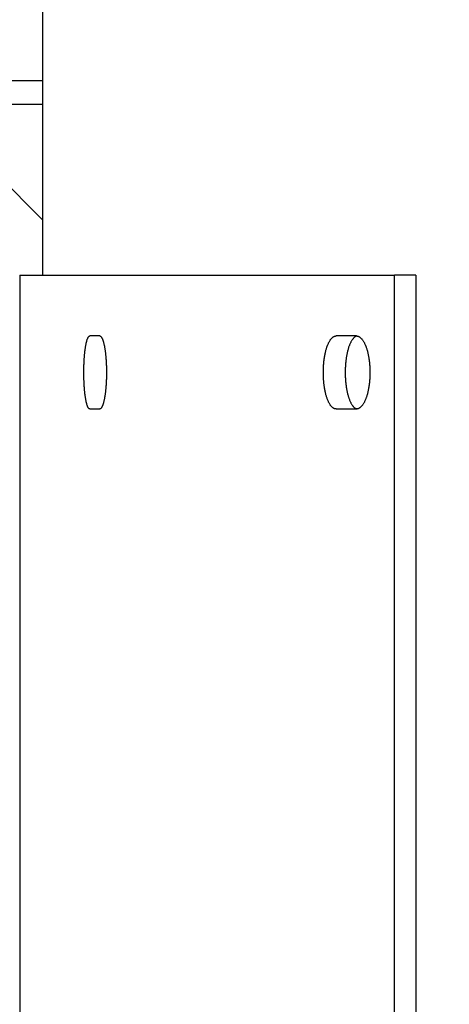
# Model space of a CAD drawing. Header units: inches. Extents: x 24 to 1128, y -69 to 748.
# Tile 313 of 656: x 356.54 to 359.84, y 626.18 to 633.76. Entities that reach past the tile are written whole.
import ezdxf

# ---------------------------------------------------------------- set-up
doc = ezdxf.new("R2010")
doc.units = ezdxf.units.IN
doc.header["$LTSCALE"] = 32
doc.header["$MEASUREMENT"] = 0
doc.layers.add('Dimension (ANSI)', color=7, linetype='Continuous', lineweight=25)
doc.layers.add('Visible (ANSI)', color=7, linetype='Continuous', lineweight=30)
doc.styles.add('Note Text (ANSI)', font='tahoma.ttf')
doc.dimstyles.new('SB Fraction-16 (ANSI)', dxfattribs={"dimscale": 32, "dimtxt": 0.125, "dimasz": 0.098425, "dimexe": 0.125, "dimexo": 0.0625, "dimgap": 0.031496, "dimtad": 0, "dimtih": 1, "dimtoh": 1, "dimdec": 4, "dimrnd": 1e-08, "dimzin": 0, "dimdsep": 46, "dimlunit": 5, "dimtxsty": 'Note Text (ANSI)', "dimcen": 0.09, "dimdle": 0.393701, "dimclrd": 256, "dimclre": 256, "dimclrt": 256, "dimadec": 0, "dimazin": 3, "dimtfac": 0.96, "dimtofl": 0, "dimtmove": 0, "dimatfit": 3, "dimfxl": 1, "dimfrac": 2, "dimtolj": 1, "dimtzin": 12, "dimlwd": -1, "dimlwe": -1, "dimarcsym": 0})

# ---------------------------------------------------------------- blocks, each defined once
blk = doc.blocks.new('*D18')
at = {"layer": 'Defpoints', "color": 0, "transparency": 16777216}
for p in [(468.7806, 692.6685), (316.9743, 544.6685), (468.7806, 544.6685)]:
    blk.add_point(p, dxfattribs=at)
at = {"layer": 'Dimension (ANSI)', "transparency": 16777216}
for p, q in [((466.7806, 692.6685), (312.9743, 692.6685)), ((316.9743, 689.5189), (316.9743, 626.7677)), ((316.9743, 547.8181), (316.9743, 620.5693)), ((466.7806, 544.6685), (312.9743, 544.6685))]:
    blk.add_line(p, q, dxfattribs=at)
for points in [[(316.4494, 689.5189), (317.4993, 689.5189), (316.9743, 692.6685)], [(316.4494, 547.8181), (317.4993, 547.8181), (316.9743, 544.6685)]]:
    blk.add_solid(points, dxfattribs=at)
at = {"layer": 'Dimension (ANSI)', "transparency": 16777216, "insert": (312.8723, 625.7599), "char_height": 4, "attachment_point": 1, "style": 'Note Text (ANSI)'}
blk.add_mtext('\\A1;148', dxfattribs=at)

msp = doc.modelspace()

# ---------------------------------------------------------------- linework, layer by layer
at = {"layer": 'Visible (ANSI)'}
for p, q in [((356.71443, 631.79353), (356.71443, 634.41853)), ((356.71443, 633.29103), (350.65563, 633.29103)), ((356.71443, 633.10853), (350.65563, 633.10853)), ((356.30468, 632.62601), (356.71443, 632.21626)), ((356.53541, 631.79353), (359.4207, 631.79353)), ((356.53541, 631.79353), (356.53541, 626.04353)), ((359.4207, 615.79353), (359.4207, 631.79353)), ((359.58612, 631.79353), (359.4207, 631.79353)), ((359.58612, 631.79353), (359.58612, 615.79353)), ((357.15184, 631.32478), (357.07567, 631.32478)), ((359.12888, 631.32478), (358.97203, 631.32478)), ((357.07567, 630.76228), (357.15184, 630.76228)), ((358.97203, 630.76228), (359.12888, 630.76228))]:
    msp.add_line(p, q, dxfattribs=at)
for points, knots in [([(357.07567, 630.76228), (357.07484, 630.76228), (357.07402, 630.76241), (357.0732, 630.76267), (357.07237, 630.76292), (357.07155, 630.76331), (357.07073, 630.76382), (357.06991, 630.76433), (357.0691, 630.76497), (357.06829, 630.76574), (357.06748, 630.76651), (357.06667, 630.76741), (357.06587, 630.76843), (357.06507, 630.76945), (357.06427, 630.77059), (357.06348, 630.77186), (357.06269, 630.77313), (357.06191, 630.77453), (357.06113, 630.77605), (357.06036, 630.77756), (357.05959, 630.7792), (357.05883, 630.78096), (357.05849, 630.78175), (357.05815, 630.78256), (357.05781, 630.7834), (357.0574, 630.78443), (357.05699, 630.78549), (357.05658, 630.7866), (357.05584, 630.78859), (357.0551, 630.79071), (357.05438, 630.79293), (357.05366, 630.79516), (357.05295, 630.79751), (357.05225, 630.79996), (357.05155, 630.80242), (357.05086, 630.80498), (357.05018, 630.80765), (357.0495, 630.81033), (357.04884, 630.81311), (357.04819, 630.81599), (357.04754, 630.81888), (357.0469, 630.82187), (357.04627, 630.82496), (357.04565, 630.82804), (357.04504, 630.83123), (357.04444, 630.83452), (357.04384, 630.8378), (357.04326, 630.84118), (357.0427, 630.84466), (357.04267, 630.84482), (357.04264, 630.84498), (357.04262, 630.84514), (357.04208, 630.84846), (357.04155, 630.85186), (357.04104, 630.85534), (357.04051, 630.85899), (357.03999, 630.86272), (357.03949, 630.86653), (357.03898, 630.87035), (357.0385, 630.87424), (357.03803, 630.87822), (357.03756, 630.88219), (357.03711, 630.88623), (357.03667, 630.89035), (357.03624, 630.89447), (357.03582, 630.89865), (357.03543, 630.9029), (357.03503, 630.90715), (357.03465, 630.91147), (357.03429, 630.91585), (357.03393, 630.92021), (357.03359, 630.92465), (357.03326, 630.92914), (357.03307, 630.9318), (357.03289, 630.93448), (357.03271, 630.93718), (357.03259, 630.93902), (357.03247, 630.94088), (357.03235, 630.94274), (357.03207, 630.94733), (357.0318, 630.95196), (357.03156, 630.95662), (357.03131, 630.96129), (357.03109, 630.966), (357.03088, 630.97074), (357.03068, 630.97548), (357.03049, 630.98025), (357.03033, 630.98505), (357.03016, 630.98985), (357.03002, 630.99468), (357.0299, 630.99953), (357.02977, 631.00438), (357.02967, 631.00925), (357.02959, 631.01413), (357.0295, 631.01901), (357.02944, 631.0239), (357.0294, 631.02881), (357.02936, 631.03371), (357.02934, 631.03862), (357.02934, 631.04353), (357.02934, 631.0442), (357.02934, 631.04487), (357.02934, 631.04554), (357.02934, 631.04978), (357.02936, 631.05402), (357.0294, 631.05825), (357.02944, 631.06315), (357.0295, 631.06805), (357.02959, 631.07293), (357.02967, 631.07781), (357.02977, 631.08268), (357.0299, 631.08753), (357.03002, 631.09238), (357.03016, 631.0972), (357.03033, 631.102), (357.03049, 631.10681), (357.03068, 631.11158), (357.03088, 631.11632), (357.03109, 631.12106), (357.03131, 631.12577), (357.03156, 631.13044), (357.0318, 631.1351), (357.03207, 631.13973), (357.03235, 631.14432), (357.03247, 631.14624), (357.03259, 631.14814), (357.03272, 631.15004), (357.03289, 631.15269), (357.03307, 631.15532), (357.03326, 631.15792), (357.03359, 631.16241), (357.03393, 631.16684), (357.03429, 631.17121), (357.03465, 631.17559), (357.03503, 631.17991), (357.03543, 631.18415), (357.03582, 631.18841), (357.03624, 631.19259), (357.03667, 631.19671), (357.03711, 631.20083), (357.03756, 631.20487), (357.03803, 631.20884), (357.0385, 631.21281), (357.03898, 631.21671), (357.03949, 631.22053), (357.03999, 631.22434), (357.04051, 631.22807), (357.04104, 631.23172), (357.04134, 631.23372), (357.04163, 631.23569), (357.04194, 631.23764), (357.04219, 631.23925), (357.04244, 631.24083), (357.0427, 631.2424), (357.04326, 631.24588), (357.04384, 631.24926), (357.04444, 631.25254), (357.04504, 631.25583), (357.04565, 631.25901), (357.04627, 631.2621), (357.0469, 631.26519), (357.04754, 631.26818), (357.04819, 631.27107), (357.04884, 631.27395), (357.0495, 631.27673), (357.05018, 631.27941), (357.05086, 631.28208), (357.05155, 631.28464), (357.05225, 631.2871), (357.05295, 631.28955), (357.05366, 631.2919), (357.05438, 631.29413), (357.05495, 631.29587), (357.05552, 631.29754), (357.05609, 631.29914), (357.05625, 631.29959), (357.05642, 631.30003), (357.05658, 631.30046), (357.05732, 631.30246), (357.05807, 631.30434), (357.05883, 631.3061), (357.05959, 631.30786), (357.06036, 631.3095), (357.06113, 631.31101), (357.06191, 631.31253), (357.06269, 631.31393), (357.06348, 631.3152), (357.0642, 631.31634), (357.06491, 631.31739), (357.06564, 631.31833), (357.06571, 631.31843), (357.06579, 631.31854), (357.06587, 631.31863), (357.06667, 631.31966), (357.06748, 631.32055), (357.06829, 631.32132), (357.0691, 631.32209), (357.06991, 631.32273), (357.07073, 631.32324), (357.07155, 631.32375), (357.07237, 631.32414), (357.0732, 631.32439), (357.07402, 631.32465), (357.07485, 631.32478), (357.07567, 631.32478)], [0, 0, 0, 0, 0.0375338, 0.0375338, 0.0375338, 0.0751179, 0.0751179, 0.0751179, 0.1127326, 0.1127326, 0.1127326, 0.1503562, 0.1503562, 0.1503562, 0.1879645, 0.1879645, 0.1879645, 0.2255309, 0.2255309, 0.2255309, 0.2630259, 0.2630259, 0.2630259, 0.2798106, 0.2798106, 0.2798106, 0.3004493, 0.3004493, 0.3004493, 0.3379287, 0.3379287, 0.3379287, 0.3754615, 0.3754615, 0.3754615, 0.4130229, 0.4130229, 0.4130229, 0.450587, 0.450587, 0.450587, 0.4881274, 0.4881274, 0.4881274, 0.5256175, 0.5256175, 0.5256175, 0.5630318, 0.5630318, 0.5630318, 0.564774, 0.564774, 0.564774, 0.6004411, 0.6004411, 0.6004411, 0.6379268, 0.6379268, 0.6379268, 0.6754533, 0.6754533, 0.6754533, 0.7129876, 0.7129876, 0.7129876, 0.7505009, 0.7505009, 0.7505009, 0.7879694, 0.7879694, 0.7879694, 0.8253763, 0.8253763, 0.8253763, 0.8475498, 0.8475498, 0.8475498, 0.8627288, 0.8627288, 0.8627288, 0.9001555, 0.9001555, 0.9001555, 0.9376465, 0.9376465, 0.9376465, 0.975161, 0.975161, 0.975161, 1.0126663, 1.0126663, 1.0126663, 1.0501387, 1.0501387, 1.0501387, 1.0875623, 1.0875623, 1.0875623, 1.1249275, 1.1249275, 1.1249275, 1.1300195, 1.1300195, 1.1300195, 1.1622761, 1.1622761, 1.1622761, 1.1996813, 1.1996813, 1.1996813, 1.2371359, 1.2371359, 1.2371359, 1.274625, 1.274625, 1.274625, 1.3121256, 1.3121256, 1.3121256, 1.349606, 1.349606, 1.349606, 1.3870263, 1.3870263, 1.3870263, 1.4026421, 1.4026421, 1.4026421, 1.4243744, 1.4243744, 1.4243744, 1.4617728, 1.4617728, 1.4617728, 1.4992285, 1.4992285, 1.4992285, 1.5367238, 1.5367238, 1.5367238, 1.5742344, 1.5742344, 1.5742344, 1.6117307, 1.6117307, 1.6117307, 1.6491793, 1.6491793, 1.6491793, 1.6696603, 1.6696603, 1.6696603, 1.6865644, 1.6865644, 1.6865644, 1.7240046, 1.7240046, 1.7240046, 1.7615052, 1.7615052, 1.7615052, 1.7990407, 1.7990407, 1.7990407, 1.8365849, 1.8365849, 1.8365849, 1.8741116, 1.8741116, 1.8741116, 1.9115949, 1.9115949, 1.9115949, 1.9408536, 1.9408536, 1.9408536, 1.9490138, 1.9490138, 1.9490138, 1.9864405, 1.9864405, 1.9864405, 2.023891, 2.023891, 2.023891, 2.0613394, 2.0613394, 2.0613394, 2.0951394, 2.0951394, 2.0951394, 2.0987624, 2.0987624, 2.0987624, 2.1362026, 2.1362026, 2.1362026, 2.1736806, 2.1736806, 2.1736806, 2.211174, 2.211174, 2.211174, 2.2486619, 2.2486619, 2.2486619, 2.2486619]), ([(357.15184, 631.32478), (357.15273, 631.32478), (357.15361, 631.32465), (357.15449, 631.32439), (357.15538, 631.32414), (357.15626, 631.32375), (357.15714, 631.32324), (357.15802, 631.32273), (357.1589, 631.32208), (357.15978, 631.32132), (357.16066, 631.32055), (357.16153, 631.31965), (357.1624, 631.31863), (357.16327, 631.31761), (357.16414, 631.31647), (357.165, 631.3152), (357.16586, 631.31393), (357.16672, 631.31253), (357.16757, 631.31101), (357.16842, 631.3095), (357.16926, 631.30786), (357.1701, 631.3061), (357.17047, 631.30531), (357.17085, 631.3045), (357.17122, 631.30366), (357.17168, 631.30263), (357.17213, 631.30156), (357.17258, 631.30046), (357.1734, 631.29847), (357.17421, 631.29635), (357.17501, 631.29413), (357.17581, 631.2919), (357.17661, 631.28955), (357.17739, 631.2871), (357.17817, 631.28464), (357.17893, 631.28208), (357.17969, 631.27941), (357.18045, 631.27673), (357.18119, 631.27395), (357.18192, 631.27107), (357.18265, 631.26818), (357.18337, 631.26519), (357.18407, 631.2621), (357.18478, 631.25902), (357.18547, 631.25583), (357.18614, 631.25254), (357.18681, 631.24926), (357.18747, 631.24588), (357.18812, 631.2424), (357.18815, 631.24224), (357.18817, 631.24208), (357.1882, 631.24192), (357.18882, 631.2386), (357.18941, 631.2352), (357.18999, 631.23172), (357.1906, 631.22807), (357.19119, 631.22434), (357.19176, 631.22053), (357.19234, 631.21671), (357.19289, 631.21281), (357.19343, 631.20884), (357.19396, 631.20487), (357.19448, 631.20083), (357.19498, 631.19671), (357.19547, 631.19259), (357.19595, 631.18841), (357.19641, 631.18415), (357.19686, 631.17991), (357.1973, 631.17559), (357.19772, 631.17121), (357.19813, 631.16684), (357.19853, 631.16241), (357.1989, 631.15792), (357.19912, 631.15526), (357.19933, 631.15258), (357.19954, 631.14988), (357.19968, 631.14804), (357.19982, 631.14618), (357.19995, 631.14432), (357.20028, 631.13973), (357.20058, 631.1351), (357.20087, 631.13044), (357.20115, 631.12577), (357.20141, 631.12106), (357.20165, 631.11632), (357.20189, 631.11158), (357.2021, 631.10681), (357.20229, 631.102), (357.20248, 631.0972), (357.20265, 631.09238), (357.20279, 631.08753), (357.20294, 631.08268), (357.20306, 631.07781), (357.20315, 631.07293), (357.20325, 631.06805), (357.20332, 631.06315), (357.20337, 631.05825), (357.20342, 631.05335), (357.20344, 631.04844), (357.20344, 631.04353), (357.20344, 631.04286), (357.20344, 631.04219), (357.20344, 631.04152), (357.20343, 631.03728), (357.20341, 631.03304), (357.20337, 631.02881), (357.20332, 631.0239), (357.20325, 631.01901), (357.20315, 631.01413), (357.20306, 631.00925), (357.20294, 631.00438), (357.20279, 630.99953), (357.20265, 630.99468), (357.20248, 630.98985), (357.20229, 630.98505), (357.2021, 630.98025), (357.20189, 630.97548), (357.20165, 630.97074), (357.20141, 630.966), (357.20115, 630.96129), (357.20087, 630.95662), (357.20058, 630.95195), (357.20028, 630.94733), (357.19995, 630.94274), (357.19981, 630.94082), (357.19967, 630.93892), (357.19953, 630.93702), (357.19932, 630.93437), (357.19911, 630.93174), (357.1989, 630.92914), (357.19853, 630.92465), (357.19813, 630.92022), (357.19772, 630.91585), (357.1973, 630.91147), (357.19686, 630.90715), (357.19641, 630.9029), (357.19595, 630.89865), (357.19547, 630.89447), (357.19498, 630.89035), (357.19448, 630.88623), (357.19396, 630.88219), (357.19343, 630.87822), (357.19289, 630.87425), (357.19234, 630.87035), (357.19176, 630.86653), (357.19119, 630.86272), (357.1906, 630.85899), (357.18999, 630.85534), (357.18966, 630.85334), (357.18932, 630.85137), (357.18898, 630.84942), (357.18869, 630.84781), (357.18841, 630.84622), (357.18812, 630.84466), (357.18747, 630.84118), (357.18681, 630.8378), (357.18614, 630.83452), (357.18547, 630.83123), (357.18478, 630.82804), (357.18407, 630.82496), (357.18337, 630.82187), (357.18265, 630.81888), (357.18192, 630.81599), (357.18119, 630.81311), (357.18045, 630.81033), (357.17969, 630.80765), (357.17893, 630.80498), (357.17817, 630.80242), (357.17739, 630.79996), (357.17661, 630.79751), (357.17581, 630.79516), (357.17501, 630.79293), (357.17439, 630.79119), (357.17376, 630.78952), (357.17312, 630.78792), (357.17294, 630.78747), (357.17276, 630.78703), (357.17258, 630.7866), (357.17176, 630.7846), (357.17093, 630.78272), (357.1701, 630.78096), (357.16926, 630.7792), (357.16842, 630.77756), (357.16757, 630.77605), (357.16672, 630.77453), (357.16586, 630.77313), (357.165, 630.77186), (357.16422, 630.77072), (357.16344, 630.76967), (357.16265, 630.76873), (357.16257, 630.76862), (357.16249, 630.76852), (357.1624, 630.76843), (357.16153, 630.7674), (357.16066, 630.76651), (357.15978, 630.76574), (357.1589, 630.76497), (357.15802, 630.76433), (357.15714, 630.76382), (357.15626, 630.76331), (357.15538, 630.76292), (357.15449, 630.76267), (357.15361, 630.76241), (357.15273, 630.76228), (357.15184, 630.76228)], [0, 0, 0, 0, 0.0375338, 0.0375338, 0.0375338, 0.0751179, 0.0751179, 0.0751179, 0.1127326, 0.1127326, 0.1127326, 0.1503562, 0.1503562, 0.1503562, 0.1879645, 0.1879645, 0.1879645, 0.2255309, 0.2255309, 0.2255309, 0.2630259, 0.2630259, 0.2630259, 0.2798106, 0.2798106, 0.2798106, 0.3004493, 0.3004493, 0.3004493, 0.3379287, 0.3379287, 0.3379287, 0.3754615, 0.3754615, 0.3754615, 0.4130229, 0.4130229, 0.4130229, 0.450587, 0.450587, 0.450587, 0.4881274, 0.4881274, 0.4881274, 0.5256175, 0.5256175, 0.5256175, 0.5630318, 0.5630318, 0.5630318, 0.564774, 0.564774, 0.564774, 0.6004411, 0.6004411, 0.6004411, 0.6379268, 0.6379268, 0.6379268, 0.6754533, 0.6754533, 0.6754533, 0.7129876, 0.7129876, 0.7129876, 0.7505009, 0.7505009, 0.7505009, 0.7879694, 0.7879694, 0.7879694, 0.8253763, 0.8253763, 0.8253763, 0.8475498, 0.8475498, 0.8475498, 0.8627288, 0.8627288, 0.8627288, 0.9001555, 0.9001555, 0.9001555, 0.9376465, 0.9376465, 0.9376465, 0.975161, 0.975161, 0.975161, 1.0126663, 1.0126663, 1.0126663, 1.0501387, 1.0501387, 1.0501387, 1.0875623, 1.0875623, 1.0875623, 1.1249275, 1.1249275, 1.1249275, 1.1300195, 1.1300195, 1.1300195, 1.1622761, 1.1622761, 1.1622761, 1.1996813, 1.1996813, 1.1996813, 1.2371359, 1.2371359, 1.2371359, 1.274625, 1.274625, 1.274625, 1.3121256, 1.3121256, 1.3121256, 1.349606, 1.349606, 1.349606, 1.3870263, 1.3870263, 1.3870263, 1.4026421, 1.4026421, 1.4026421, 1.4243744, 1.4243744, 1.4243744, 1.4617728, 1.4617728, 1.4617728, 1.4992285, 1.4992285, 1.4992285, 1.5367238, 1.5367238, 1.5367238, 1.5742344, 1.5742344, 1.5742344, 1.6117307, 1.6117307, 1.6117307, 1.6491793, 1.6491793, 1.6491793, 1.6696603, 1.6696603, 1.6696603, 1.6865644, 1.6865644, 1.6865644, 1.7240046, 1.7240046, 1.7240046, 1.7615052, 1.7615052, 1.7615052, 1.7990407, 1.7990407, 1.7990407, 1.8365849, 1.8365849, 1.8365849, 1.8741116, 1.8741116, 1.8741116, 1.9115949, 1.9115949, 1.9115949, 1.9408536, 1.9408536, 1.9408536, 1.9490138, 1.9490138, 1.9490138, 1.9864405, 1.9864405, 1.9864405, 2.023891, 2.023891, 2.023891, 2.0613394, 2.0613394, 2.0613394, 2.0951394, 2.0951394, 2.0951394, 2.0987624, 2.0987624, 2.0987624, 2.1362026, 2.1362026, 2.1362026, 2.1736806, 2.1736806, 2.1736806, 2.211174, 2.211174, 2.211174, 2.2486619, 2.2486619, 2.2486619, 2.2486619]), ([(358.97203, 630.76228), (358.97029, 630.76228), (358.96856, 630.76241), (358.96683, 630.76267), (358.9651, 630.76292), (358.96337, 630.76331), (358.96165, 630.76382), (358.95993, 630.76433), (358.95822, 630.76497), (358.95651, 630.76574), (358.95481, 630.76651), (358.95311, 630.76741), (358.95142, 630.76843), (358.94973, 630.76945), (358.94805, 630.77059), (358.94639, 630.77186), (358.94472, 630.77313), (358.94307, 630.77453), (358.94143, 630.77605), (358.93979, 630.77756), (358.93817, 630.7792), (358.93656, 630.78096), (358.93584, 630.78175), (358.93512, 630.78256), (358.93441, 630.7834), (358.93353, 630.78443), (358.93266, 630.78549), (358.93179, 630.7866), (358.93022, 630.78859), (358.92867, 630.79071), (358.92714, 630.79293), (358.92561, 630.79516), (358.9241, 630.79751), (358.92261, 630.79996), (358.92112, 630.80242), (358.91966, 630.80498), (358.91822, 630.80765), (358.91679, 630.81033), (358.91537, 630.81311), (358.91399, 630.81599), (358.9126, 630.81888), (358.91124, 630.82187), (358.90991, 630.82496), (358.90858, 630.82804), (358.90728, 630.83123), (358.90601, 630.83452), (358.90474, 630.8378), (358.9035, 630.84118), (358.90229, 630.84466), (358.90223, 630.84482), (358.90217, 630.84498), (358.90212, 630.84514), (358.90097, 630.84846), (358.89985, 630.85186), (358.89876, 630.85534), (358.89762, 630.85899), (358.89651, 630.86272), (358.89543, 630.86653), (358.89436, 630.87035), (358.89332, 630.87424), (358.89232, 630.87822), (358.89131, 630.88219), (358.89035, 630.88623), (358.88942, 630.89035), (358.88849, 630.89447), (358.8876, 630.89865), (358.88675, 630.9029), (358.8859, 630.90715), (358.88508, 630.91147), (358.88431, 630.91585), (358.88354, 630.92021), (358.8828, 630.92465), (358.88211, 630.92914), (358.8817, 630.9318), (358.8813, 630.93448), (358.88092, 630.93718), (358.88066, 630.93902), (358.88041, 630.94088), (358.88016, 630.94274), (358.87955, 630.94733), (358.87898, 630.95196), (358.87846, 630.95662), (358.87793, 630.96129), (358.87745, 630.966), (358.87701, 630.97074), (358.87657, 630.97548), (358.87617, 630.98025), (358.87582, 630.98505), (358.87546, 630.98985), (358.87515, 630.99468), (358.87489, 630.99953), (358.87462, 631.00438), (358.8744, 631.00925), (358.87422, 631.01413), (358.87404, 631.01901), (358.87391, 631.0239), (358.87382, 631.02881), (358.87373, 631.03371), (358.87369, 631.03862), (358.87369, 631.04353), (358.87369, 631.0442), (358.87369, 631.04487), (358.87369, 631.04554), (358.8737, 631.04978), (358.87374, 631.05402), (358.87382, 631.05825), (358.87391, 631.06315), (358.87404, 631.06805), (358.87422, 631.07293), (358.8744, 631.07781), (358.87462, 631.08268), (358.87489, 631.08753), (358.87515, 631.09238), (358.87546, 631.0972), (358.87582, 631.102), (358.87617, 631.10681), (358.87657, 631.11158), (358.87701, 631.11632), (358.87745, 631.12106), (358.87793, 631.12577), (358.87846, 631.13044), (358.87898, 631.1351), (358.87955, 631.13973), (358.88016, 631.14432), (358.88041, 631.14624), (358.88068, 631.14814), (358.88095, 631.15004), (358.88132, 631.15269), (358.88171, 631.15532), (358.88211, 631.15792), (358.8828, 631.16241), (358.88354, 631.16684), (358.88431, 631.17121), (358.88508, 631.17559), (358.8859, 631.17991), (358.88675, 631.18415), (358.8876, 631.18841), (358.88849, 631.19259), (358.88942, 631.19671), (358.89035, 631.20083), (358.89131, 631.20487), (358.89232, 631.20884), (358.89332, 631.21281), (358.89436, 631.21671), (358.89543, 631.22053), (358.89651, 631.22434), (358.89762, 631.22807), (358.89876, 631.23172), (358.89938, 631.23372), (358.90002, 631.23569), (358.90067, 631.23764), (358.9012, 631.23925), (358.90174, 631.24083), (358.90229, 631.2424), (358.9035, 631.24588), (358.90474, 631.24926), (358.90601, 631.25254), (358.90728, 631.25583), (358.90858, 631.25901), (358.90991, 631.2621), (358.91124, 631.26519), (358.9126, 631.26818), (358.91399, 631.27107), (358.91537, 631.27395), (358.91679, 631.27673), (358.91822, 631.27941), (358.91966, 631.28208), (358.92112, 631.28464), (358.92261, 631.2871), (358.9241, 631.28955), (358.92561, 631.2919), (358.92714, 631.29413), (358.92833, 631.29587), (358.92954, 631.29754), (358.93077, 631.29914), (358.93111, 631.29959), (358.93145, 631.30003), (358.93179, 631.30046), (358.93336, 631.30246), (358.93495, 631.30434), (358.93656, 631.3061), (358.93817, 631.30786), (358.93979, 631.3095), (358.94143, 631.31101), (358.94307, 631.31253), (358.94472, 631.31393), (358.94639, 631.3152), (358.94789, 631.31634), (358.9494, 631.31739), (358.95093, 631.31833), (358.95109, 631.31843), (358.95126, 631.31854), (358.95142, 631.31863), (358.95311, 631.31966), (358.95481, 631.32055), (358.95651, 631.32132), (358.95822, 631.32209), (358.95994, 631.32273), (358.96165, 631.32324), (358.96338, 631.32375), (358.9651, 631.32414), (358.96683, 631.32439), (358.96856, 631.32465), (358.97029, 631.32478), (358.97203, 631.32478)], [0, 0, 0, 0, 0.0375338, 0.0375338, 0.0375338, 0.0751179, 0.0751179, 0.0751179, 0.1127326, 0.1127326, 0.1127326, 0.1503562, 0.1503562, 0.1503562, 0.1879645, 0.1879645, 0.1879645, 0.2255309, 0.2255309, 0.2255309, 0.2630259, 0.2630259, 0.2630259, 0.2798106, 0.2798106, 0.2798106, 0.3004493, 0.3004493, 0.3004493, 0.3379287, 0.3379287, 0.3379287, 0.3754615, 0.3754615, 0.3754615, 0.4130229, 0.4130229, 0.4130229, 0.450587, 0.450587, 0.450587, 0.4881274, 0.4881274, 0.4881274, 0.5256175, 0.5256175, 0.5256175, 0.5630318, 0.5630318, 0.5630318, 0.564774, 0.564774, 0.564774, 0.6004411, 0.6004411, 0.6004411, 0.6379268, 0.6379268, 0.6379268, 0.6754533, 0.6754533, 0.6754533, 0.7129876, 0.7129876, 0.7129876, 0.7505009, 0.7505009, 0.7505009, 0.7879694, 0.7879694, 0.7879694, 0.8253763, 0.8253763, 0.8253763, 0.8475498, 0.8475498, 0.8475498, 0.8627288, 0.8627288, 0.8627288, 0.9001555, 0.9001555, 0.9001555, 0.9376465, 0.9376465, 0.9376465, 0.975161, 0.975161, 0.975161, 1.0126663, 1.0126663, 1.0126663, 1.0501387, 1.0501387, 1.0501387, 1.0875623, 1.0875623, 1.0875623, 1.1249275, 1.1249275, 1.1249275, 1.1300195, 1.1300195, 1.1300195, 1.1622761, 1.1622761, 1.1622761, 1.1996813, 1.1996813, 1.1996813, 1.2371359, 1.2371359, 1.2371359, 1.274625, 1.274625, 1.274625, 1.3121256, 1.3121256, 1.3121256, 1.349606, 1.349606, 1.349606, 1.3870263, 1.3870263, 1.3870263, 1.4026421, 1.4026421, 1.4026421, 1.4243744, 1.4243744, 1.4243744, 1.4617728, 1.4617728, 1.4617728, 1.4992285, 1.4992285, 1.4992285, 1.5367238, 1.5367238, 1.5367238, 1.5742344, 1.5742344, 1.5742344, 1.6117307, 1.6117307, 1.6117307, 1.6491793, 1.6491793, 1.6491793, 1.6696603, 1.6696603, 1.6696603, 1.6865644, 1.6865644, 1.6865644, 1.7240046, 1.7240046, 1.7240046, 1.7615052, 1.7615052, 1.7615052, 1.7990407, 1.7990407, 1.7990407, 1.8365849, 1.8365849, 1.8365849, 1.8741116, 1.8741116, 1.8741116, 1.9115949, 1.9115949, 1.9115949, 1.9408536, 1.9408536, 1.9408536, 1.9490138, 1.9490138, 1.9490138, 1.9864405, 1.9864405, 1.9864405, 2.023891, 2.023891, 2.023891, 2.0613394, 2.0613394, 2.0613394, 2.0951394, 2.0951394, 2.0951394, 2.0987624, 2.0987624, 2.0987624, 2.1362026, 2.1362026, 2.1362026, 2.1736806, 2.1736806, 2.1736806, 2.211174, 2.211174, 2.211174, 2.2486619, 2.2486619, 2.2486619, 2.2486619]), ([(359.13432, 631.32438), (359.13262, 631.32413), (359.13092, 631.32374), (359.12923, 631.32324), (359.12752, 631.32273), (359.12582, 631.32208), (359.12412, 631.32132), (359.12242, 631.32055), (359.12073, 631.31965), (359.11905, 631.31863), (359.11737, 631.31761), (359.1157, 631.31647), (359.11404, 631.3152), (359.11238, 631.31393), (359.11074, 631.31253), (359.1091, 631.31101), (359.10747, 631.3095), (359.10586, 631.30786), (359.10426, 631.3061), (359.1036, 631.30537), (359.10294, 631.30463), (359.10228, 631.30386), (359.10135, 631.30277), (359.10043, 631.30164), (359.09951, 631.30046), (359.09795, 631.29847), (359.0964, 631.29635), (359.09488, 631.29413), (359.09336, 631.2919), (359.09185, 631.28955), (359.09037, 631.2871), (359.0889, 631.28464), (359.08744, 631.28208), (359.08601, 631.27941), (359.08458, 631.27673), (359.08317, 631.27395), (359.08179, 631.27107), (359.08041, 631.26818), (359.07906, 631.26519), (359.07773, 631.2621), (359.07641, 631.25902), (359.07512, 631.25583), (359.07385, 631.25254), (359.07261, 631.24931), (359.07139, 631.24599), (359.0702, 631.24257), (359.06898, 631.23904), (359.06779, 631.23542), (359.06663, 631.23172), (359.0655, 631.22807), (359.06439, 631.22434), (359.06332, 631.22053), (359.06225, 631.21671), (359.06122, 631.21281), (359.06022, 631.20884), (359.05922, 631.20487), (359.05826, 631.20083), (359.05734, 631.19671), (359.05642, 631.19259), (359.05553, 631.18841), (359.05468, 631.18415), (359.05383, 631.17991), (359.05302, 631.17559), (359.05225, 631.17121), (359.05149, 631.16684), (359.05076, 631.16241), (359.05007, 631.15792), (359.04969, 631.15548), (359.04933, 631.15302), (359.04897, 631.15054), (359.04868, 631.14848), (359.0484, 631.1464), (359.04812, 631.14432), (359.04751, 631.13973), (359.04695, 631.1351), (359.04643, 631.13044), (359.0459, 631.12577), (359.04542, 631.12106), (359.04498, 631.11632), (359.04455, 631.11158), (359.04415, 631.10681), (359.0438, 631.102), (359.04345, 631.0972), (359.04314, 631.09238), (359.04287, 631.08753), (359.04261, 631.08268), (359.04239, 631.07781), (359.04221, 631.07293), (359.04204, 631.06805), (359.0419, 631.06315), (359.04181, 631.05825), (359.04173, 631.05335), (359.04168, 631.04844), (359.04168, 631.04353), (359.04168, 631.04294), (359.04168, 631.04235), (359.04168, 631.04176), (359.04169, 631.03744), (359.04174, 631.03312), (359.04181, 631.02881), (359.0419, 631.02391), (359.04204, 631.01901), (359.04221, 631.01413), (359.04239, 631.00925), (359.04261, 631.00438), (359.04287, 630.99953), (359.04314, 630.99468), (359.04345, 630.98985), (359.0438, 630.98505), (359.04415, 630.98025), (359.04455, 630.97548), (359.04498, 630.97074), (359.04542, 630.966), (359.0459, 630.96129), (359.04643, 630.95662), (359.04695, 630.95195), (359.04751, 630.94733), (359.04812, 630.94274), (359.04839, 630.94074), (359.04866, 630.93875), (359.04894, 630.93677), (359.0493, 630.93421), (359.04968, 630.93166), (359.05007, 630.92914), (359.05076, 630.92465), (359.05149, 630.92022), (359.05225, 630.91585), (359.05302, 630.91147), (359.05383, 630.90715), (359.05468, 630.9029), (359.05553, 630.89865), (359.05642, 630.89447), (359.05734, 630.89035), (359.05826, 630.88623), (359.05922, 630.88219), (359.06022, 630.87822), (359.06122, 630.87425), (359.06225, 630.87035), (359.06332, 630.86653), (359.06439, 630.86272), (359.0655, 630.85899), (359.06663, 630.85534), (359.0673, 630.85319), (359.06799, 630.85107), (359.06868, 630.84898), (359.06916, 630.84753), (359.06965, 630.84608), (359.07015, 630.84466), (359.07135, 630.84118), (359.07259, 630.8378), (359.07385, 630.83452), (359.07512, 630.83123), (359.07641, 630.82805), (359.07773, 630.82496), (359.07906, 630.82187), (359.08041, 630.81888), (359.08179, 630.81599), (359.08317, 630.81311), (359.08458, 630.81033), (359.08601, 630.80765), (359.08744, 630.80498), (359.08889, 630.80242), (359.09037, 630.79996), (359.09185, 630.79751), (359.09336, 630.79516), (359.09488, 630.79293), (359.09614, 630.7911), (359.09741, 630.78934), (359.09869, 630.78765), (359.09897, 630.7873), (359.09924, 630.78694), (359.09951, 630.7866), (359.10108, 630.7846), (359.10266, 630.78272), (359.10426, 630.78096), (359.10586, 630.7792), (359.10747, 630.77756), (359.1091, 630.77605), (359.11073, 630.77453), (359.11238, 630.77313), (359.11404, 630.77186), (359.11557, 630.77069), (359.11711, 630.76962), (359.11867, 630.76866), (359.11879, 630.76858), (359.11892, 630.7685), (359.11905, 630.76843), (359.12073, 630.7674), (359.12242, 630.76651), (359.12412, 630.76574), (359.12582, 630.76497), (359.12752, 630.76433), (359.12923, 630.76382), (359.13092, 630.76331), (359.13262, 630.76293), (359.13432, 630.76268)], [0.0378637, 0.0378637, 0.0378637, 0.0378637, 0.0747701, 0.0747701, 0.0747701, 0.1122148, 0.1122148, 0.1122148, 0.1496709, 0.1496709, 0.1496709, 0.1871144, 0.1871144, 0.1871144, 0.2245187, 0.2245187, 0.2245187, 0.2618544, 0.2618544, 0.2618544, 0.2772413, 0.2772413, 0.2772413, 0.2991263, 0.2991263, 0.2991263, 0.3364637, 0.3364637, 0.3364637, 0.3738614, 0.3738614, 0.3738614, 0.4112945, 0.4112945, 0.4112945, 0.448737, 0.448737, 0.448737, 0.4861623, 0.4861623, 0.4861623, 0.5235439, 0.5235439, 0.5235439, 0.5602595, 0.5602595, 0.5602595, 0.5981821, 0.5981821, 0.5981821, 0.6355906, 0.6355906, 0.6355906, 0.6730459, 0.6730459, 0.6730459, 0.7105155, 0.7105155, 0.7105155, 0.7479705, 0.7479705, 0.7479705, 0.7853877, 0.7853877, 0.7853877, 0.8227503, 0.8227503, 0.8227503, 0.8431011, 0.8431011, 0.8431011, 0.8600691, 0.8600691, 0.8600691, 0.8974681, 0.8974681, 0.8974681, 0.9349314, 0.9349314, 0.9349314, 0.9724193, 0.9724193, 0.9724193, 1.0099003, 1.0099003, 1.0099003, 1.0473516, 1.0473516, 1.0473516, 1.0847584, 1.0847584, 1.0847584, 1.1221121, 1.1221121, 1.1221121, 1.1266091, 1.1266091, 1.1266091, 1.1594519, 1.1594519, 1.1594519, 1.1968422, 1.1968422, 1.1968422, 1.2342763, 1.2342763, 1.2342763, 1.2717406, 1.2717406, 1.2717406, 1.3092132, 1.3092132, 1.3092132, 1.3466636, 1.3466636, 1.3466636, 1.3840531, 1.3840531, 1.3840531, 1.4003166, 1.4003166, 1.4003166, 1.4213674, 1.4213674, 1.4213674, 1.4587246, 1.4587246, 1.4587246, 1.4961321, 1.4961321, 1.4961321, 1.5335722, 1.5335722, 1.5335722, 1.5710203, 1.5710203, 1.5710203, 1.6084468, 1.6084468, 1.6084468, 1.6458183, 1.6458183, 1.6458183, 1.667778, 1.667778, 1.667778, 1.6831155, 1.6831155, 1.6831155, 1.7204555, 1.7204555, 1.7204555, 1.7578485, 1.7578485, 1.7578485, 1.795269, 1.795269, 1.795269, 1.8326911, 1.8326911, 1.8326911, 1.8700886, 1.8700886, 1.8700886, 1.9074359, 1.9074359, 1.9074359, 1.9381946, 1.9381946, 1.9381946, 1.944711, 1.944711, 1.944711, 1.981984, 1.981984, 1.981984, 2.0192766, 2.0192766, 2.0192766, 2.0565625, 2.0565625, 2.0565625, 2.0910087, 2.0910087, 2.0910087, 2.093818, 2.093818, 2.093818, 2.131085, 2.131085, 2.131085, 2.1683881, 2.1683881, 2.1683881, 2.2052008, 2.2052008, 2.2052008, 2.2052008]), ([(359.12888, 631.32478), (359.13067, 631.32478), (359.13246, 631.32465), (359.13424, 631.32439), (359.13603, 631.32414), (359.13781, 631.32375), (359.13959, 631.32324), (359.14137, 631.32273), (359.14315, 631.32208), (359.14492, 631.32132), (359.14669, 631.32055), (359.14845, 631.31965), (359.15021, 631.31863), (359.15196, 631.31761), (359.15371, 631.31647), (359.15544, 631.3152), (359.15717, 631.31393), (359.1589, 631.31253), (359.16061, 631.31101), (359.16231, 631.3095), (359.16401, 631.30786), (359.16569, 631.3061), (359.16644, 631.30531), (359.16719, 631.3045), (359.16794, 631.30366), (359.16886, 631.30263), (359.16977, 631.30156), (359.17068, 631.30046), (359.17232, 631.29847), (359.17395, 631.29635), (359.17555, 631.29413), (359.17716, 631.2919), (359.17874, 631.28955), (359.18031, 631.2871), (359.18187, 631.28464), (359.18341, 631.28208), (359.18492, 631.27941), (359.18643, 631.27673), (359.18792, 631.27395), (359.18938, 631.27107), (359.19084, 631.26818), (359.19228, 631.26519), (359.19368, 631.2621), (359.19509, 631.25902), (359.19646, 631.25583), (359.19781, 631.25254), (359.19915, 631.24926), (359.20047, 631.24588), (359.20175, 631.2424), (359.20181, 631.24224), (359.20187, 631.24208), (359.20193, 631.24192), (359.20314, 631.2386), (359.20433, 631.2352), (359.20549, 631.23172), (359.2067, 631.22807), (359.20788, 631.22434), (359.20902, 631.22053), (359.21016, 631.21671), (359.21126, 631.21281), (359.21233, 631.20884), (359.21339, 631.20487), (359.21442, 631.20083), (359.21541, 631.19671), (359.2164, 631.19259), (359.21735, 631.18841), (359.21826, 631.18415), (359.21916, 631.17991), (359.22003, 631.17559), (359.22086, 631.17121), (359.22168, 631.16684), (359.22246, 631.16241), (359.2232, 631.15792), (359.22364, 631.15526), (359.22406, 631.15258), (359.22447, 631.14988), (359.22475, 631.14804), (359.22502, 631.14618), (359.22529, 631.14432), (359.22594, 631.13973), (359.22655, 631.1351), (359.22711, 631.13044), (359.22767, 631.12577), (359.22819, 631.12106), (359.22866, 631.11632), (359.22913, 631.11158), (359.22956, 631.10681), (359.22993, 631.102), (359.23031, 631.0972), (359.23064, 631.09238), (359.23093, 631.08753), (359.23121, 631.08268), (359.23145, 631.07781), (359.23164, 631.07293), (359.23183, 631.06805), (359.23197, 631.06315), (359.23207, 631.05825), (359.23216, 631.05335), (359.23221, 631.04844), (359.23221, 631.04353), (359.23221, 631.04286), (359.23221, 631.04219), (359.23221, 631.04152), (359.2322, 631.03728), (359.23215, 631.03304), (359.23207, 631.02881), (359.23197, 631.0239), (359.23183, 631.01901), (359.23164, 631.01413), (359.23145, 631.00925), (359.23121, 631.00438), (359.23093, 630.99953), (359.23064, 630.99468), (359.23031, 630.98985), (359.22993, 630.98505), (359.22956, 630.98025), (359.22913, 630.97548), (359.22866, 630.97074), (359.22819, 630.966), (359.22767, 630.96129), (359.22711, 630.95662), (359.22655, 630.95195), (359.22594, 630.94733), (359.22529, 630.94274), (359.22502, 630.94082), (359.22474, 630.93892), (359.22445, 630.93702), (359.22405, 630.93437), (359.22363, 630.93174), (359.2232, 630.92914), (359.22246, 630.92465), (359.22168, 630.92022), (359.22086, 630.91585), (359.22003, 630.91147), (359.21916, 630.90715), (359.21826, 630.9029), (359.21735, 630.89865), (359.2164, 630.89447), (359.21541, 630.89035), (359.21442, 630.88623), (359.21339, 630.88219), (359.21233, 630.87822), (359.21126, 630.87425), (359.21016, 630.87035), (359.20902, 630.86653), (359.20788, 630.86272), (359.2067, 630.85899), (359.20549, 630.85534), (359.20482, 630.85334), (359.20415, 630.85137), (359.20346, 630.84942), (359.2029, 630.84781), (359.20233, 630.84622), (359.20175, 630.84466), (359.20047, 630.84118), (359.19915, 630.8378), (359.19781, 630.83452), (359.19646, 630.83123), (359.19509, 630.82804), (359.19368, 630.82496), (359.19228, 630.82187), (359.19084, 630.81888), (359.18938, 630.81599), (359.18792, 630.81311), (359.18643, 630.81033), (359.18492, 630.80765), (359.18341, 630.80498), (359.18187, 630.80242), (359.18031, 630.79996), (359.17874, 630.79751), (359.17716, 630.79516), (359.17555, 630.79293), (359.1743, 630.79119), (359.17303, 630.78952), (359.17175, 630.78792), (359.17139, 630.78747), (359.17104, 630.78703), (359.17068, 630.7866), (359.16903, 630.7846), (359.16737, 630.78272), (359.16569, 630.78096), (359.16401, 630.7792), (359.16232, 630.77756), (359.16061, 630.77605), (359.1589, 630.77453), (359.15718, 630.77313), (359.15544, 630.77186), (359.15388, 630.77072), (359.1523, 630.76967), (359.15072, 630.76873), (359.15055, 630.76862), (359.15038, 630.76852), (359.15021, 630.76843), (359.14845, 630.7674), (359.14669, 630.76651), (359.14492, 630.76574), (359.14315, 630.76497), (359.14137, 630.76433), (359.13959, 630.76382), (359.13781, 630.76331), (359.13603, 630.76292), (359.13424, 630.76267), (359.13246, 630.76241), (359.13067, 630.76228), (359.12888, 630.76228)], [0, 0, 0, 0, 0.0375338, 0.0375338, 0.0375338, 0.0751179, 0.0751179, 0.0751179, 0.1127326, 0.1127326, 0.1127326, 0.1503562, 0.1503562, 0.1503562, 0.1879645, 0.1879645, 0.1879645, 0.2255309, 0.2255309, 0.2255309, 0.2630259, 0.2630259, 0.2630259, 0.2798106, 0.2798106, 0.2798106, 0.3004493, 0.3004493, 0.3004493, 0.3379287, 0.3379287, 0.3379287, 0.3754615, 0.3754615, 0.3754615, 0.4130229, 0.4130229, 0.4130229, 0.450587, 0.450587, 0.450587, 0.4881274, 0.4881274, 0.4881274, 0.5256175, 0.5256175, 0.5256175, 0.5630318, 0.5630318, 0.5630318, 0.564774, 0.564774, 0.564774, 0.6004411, 0.6004411, 0.6004411, 0.6379268, 0.6379268, 0.6379268, 0.6754533, 0.6754533, 0.6754533, 0.7129876, 0.7129876, 0.7129876, 0.7505009, 0.7505009, 0.7505009, 0.7879694, 0.7879694, 0.7879694, 0.8253763, 0.8253763, 0.8253763, 0.8475498, 0.8475498, 0.8475498, 0.8627288, 0.8627288, 0.8627288, 0.9001555, 0.9001555, 0.9001555, 0.9376465, 0.9376465, 0.9376465, 0.975161, 0.975161, 0.975161, 1.0126663, 1.0126663, 1.0126663, 1.0501387, 1.0501387, 1.0501387, 1.0875623, 1.0875623, 1.0875623, 1.1249275, 1.1249275, 1.1249275, 1.1300195, 1.1300195, 1.1300195, 1.1622761, 1.1622761, 1.1622761, 1.1996813, 1.1996813, 1.1996813, 1.2371359, 1.2371359, 1.2371359, 1.274625, 1.274625, 1.274625, 1.3121256, 1.3121256, 1.3121256, 1.349606, 1.349606, 1.349606, 1.3870263, 1.3870263, 1.3870263, 1.4026421, 1.4026421, 1.4026421, 1.4243744, 1.4243744, 1.4243744, 1.4617728, 1.4617728, 1.4617728, 1.4992285, 1.4992285, 1.4992285, 1.5367238, 1.5367238, 1.5367238, 1.5742344, 1.5742344, 1.5742344, 1.6117307, 1.6117307, 1.6117307, 1.6491793, 1.6491793, 1.6491793, 1.6696603, 1.6696603, 1.6696603, 1.6865644, 1.6865644, 1.6865644, 1.7240046, 1.7240046, 1.7240046, 1.7615052, 1.7615052, 1.7615052, 1.7990407, 1.7990407, 1.7990407, 1.8365849, 1.8365849, 1.8365849, 1.8741116, 1.8741116, 1.8741116, 1.9115949, 1.9115949, 1.9115949, 1.9408536, 1.9408536, 1.9408536, 1.9490138, 1.9490138, 1.9490138, 1.9864405, 1.9864405, 1.9864405, 2.023891, 2.023891, 2.023891, 2.0613394, 2.0613394, 2.0613394, 2.0951394, 2.0951394, 2.0951394, 2.0987624, 2.0987624, 2.0987624, 2.1362026, 2.1362026, 2.1362026, 2.1736806, 2.1736806, 2.1736806, 2.211174, 2.211174, 2.211174, 2.2486619, 2.2486619, 2.2486619, 2.2486619])]:
    msp.add_open_spline(points, degree=3, knots=knots, dxfattribs=at)

# ---------------------------------------------------------------- dimensions: what is measured, and where the dimension line sits
at = {"layer": 'Dimension (ANSI)'}
dim = msp.add_linear_dim(base=(316.97435, 544.66853), p1=(468.78063, 692.66853), p2=(468.78063, 544.66853), angle=90, dimstyle='SB Fraction-16 (ANSI)', override={"dimgap": 0.031496, "dimdec": 4, "dimtol": 0, "dimlim": 0, "dimtp": 0, "dimtm": 0, "dimtdec": 2, "dimatfit": 1}, dxfattribs=at)
dim.commit()
dim.dimension.update_dxf_attribs({"geometry": '*D18', "text_midpoint": (316.97435, 623.66853), "dimtype": 160})

doc.saveas('drawing.dxf')
